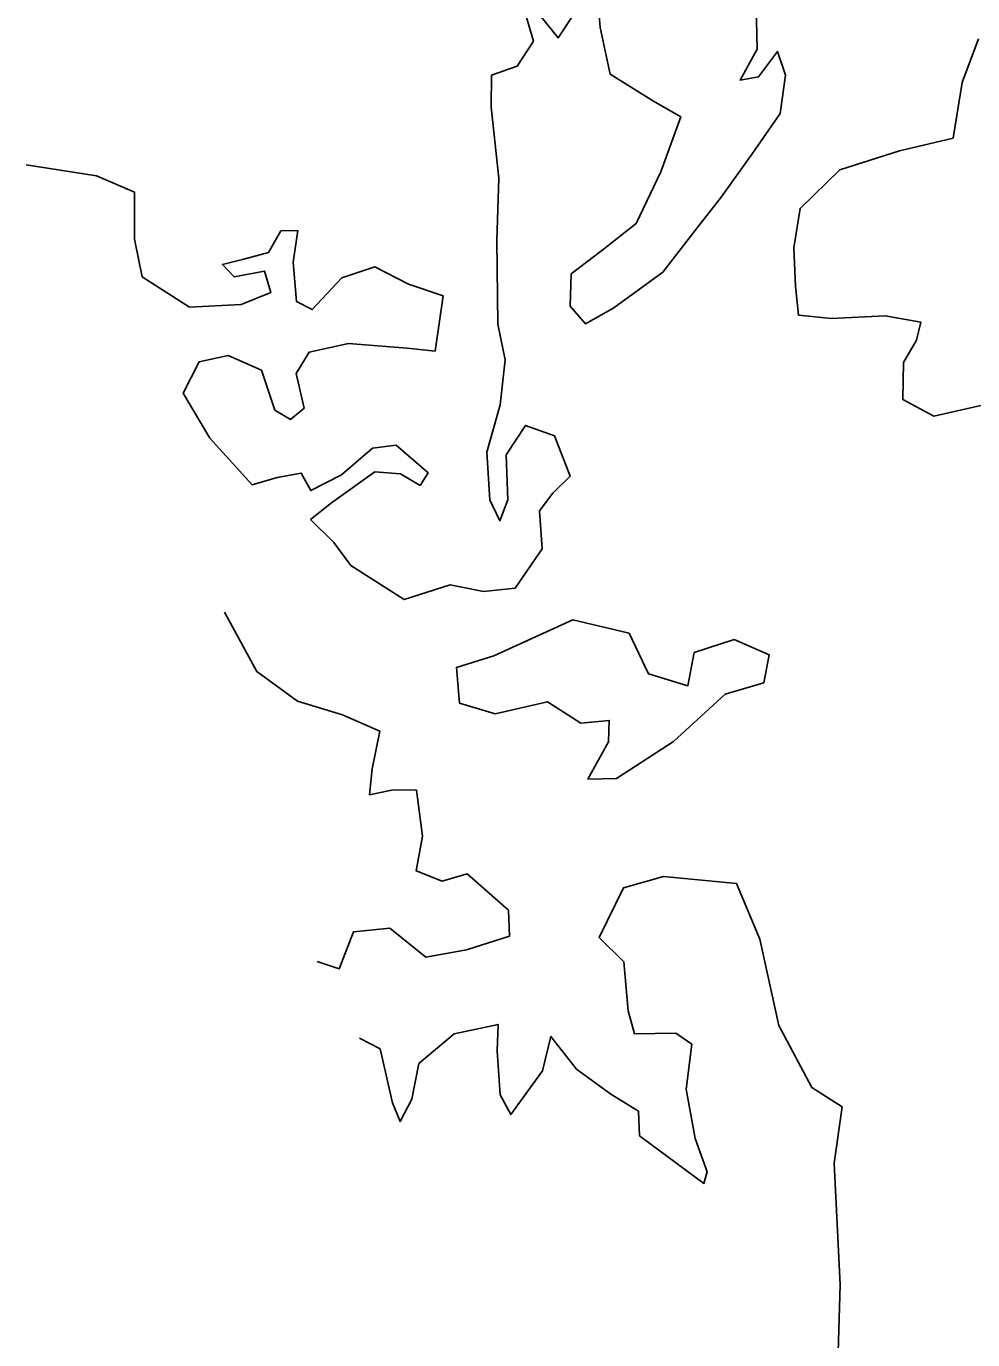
# Model space of a CAD drawing. Extents: x 3040896 to 3051146, y 687568 to 732976.
# Drawn here: x 3041668.8 to 3041799.9, y 729687.9 to 729869.9 of the extents above; entities that cross this region are included whole.
import ezdxf

# ---------------------------------------------------------------- set-up
doc = ezdxf.new("R2010")
doc.units = 0
doc.layers.add('Exist Vegetation Hedge Row', color=7, linetype='Continuous')

msp = doc.modelspace()

# ---------------------------------------------------------------- linework, layer by layer
at = {"layer": 'Exist Vegetation Hedge Row'}
for points in [[(3041747.84, 729875.3), (3041748.32, 729869.68), (3041749.7, 729863.24), (3041755.68, 729859.49), (3041759.47, 729857.33), (3041756.72, 729849.68), (3041753.29, 729842.55), (3041748.71, 729838.94), (3041744.28, 729835.56), (3041744.14, 729831.1), (3041746.29, 729828.64), (3041750.18, 729830.84), (3041756.99, 729835.79), (3041761.73, 729841.92), (3041765.09, 729846.18), (3041769.37, 729852.18), (3041773.24, 729857.76), (3041773.97, 729863.09), (3041772.88, 729866.37), (3041770.25, 729862.85), (3041767.69, 729862.4), (3041770.04, 729866.67), (3041769.92, 729872.76)], [(3041747.84, 729875.3), (3041748.32, 729869.68), (3041749.7, 729863.24), (3041755.68, 729859.49), (3041759.47, 729857.33), (3041756.72, 729849.68), (3041753.29, 729842.55), (3041748.71, 729838.94), (3041744.28, 729835.56), (3041744.14, 729831.1), (3041746.29, 729828.64), (3041750.18, 729830.84), (3041756.99, 729835.79), (3041761.73, 729841.92), (3041765.09, 729846.18), (3041769.37, 729852.18), (3041773.24, 729857.76), (3041773.97, 729863.09), (3041772.88, 729866.37), (3041770.25, 729862.85), (3041767.69, 729862.4), (3041770.04, 729866.67), (3041769.92, 729872.76)], [(3041740.27, 729797.48), (3041739.92, 729802.72), (3041741.76, 729805.19), (3041744.17, 729807.56), (3041742, 729813.15), (3041737.96, 729814.57), (3041735.29, 729810.49), (3041735.53, 729804.26), (3041734.43, 729801.36), (3041733.02, 729804.25), (3041732.59, 729810.87), (3041734.46, 729817.44), (3041735.15, 729823.67), (3041734.14, 729828.6), (3041734.01, 729840.18), (3041734.26, 729848.82), (3041733.19, 729858.65), (3041733.25, 729863.08), (3041736.83, 729864.32), (3041739.06, 729867.82), (3041737.3, 729873.79)], [(3041740.27, 729797.48), (3041739.92, 729802.72), (3041741.76, 729805.19), (3041744.17, 729807.56), (3041742, 729813.15), (3041737.96, 729814.57), (3041735.29, 729810.49), (3041735.53, 729804.26), (3041734.43, 729801.36), (3041733.02, 729804.25), (3041732.59, 729810.87), (3041734.46, 729817.44), (3041735.15, 729823.67), (3041734.14, 729828.6), (3041734.01, 729840.18), (3041734.26, 729848.82), (3041733.19, 729858.65), (3041733.25, 729863.08), (3041736.83, 729864.32), (3041739.06, 729867.82), (3041737.3, 729873.79)], [(3041739.94, 729871.4), (3041742.47, 729868.25), (3041744.84, 729871.84)], [(3041739.94, 729871.4), (3041742.47, 729868.25), (3041744.84, 729871.84)], [(3041800.7, 729868.13), (3041798.45, 729862.07), (3041797.2, 729854.38), (3041789.76, 729852.6), (3041781.5, 729849.98), (3041776, 729844.64), (3041775.15, 729839.19), (3041775.38, 729833.85), (3041775.79, 729829.84), (3041780.35, 729829.38), (3041787.79, 729829.77), (3041792.73, 729828.87), (3041792.14, 729826.4), (3041790.33, 729823.31), (3041790.23, 729818.16), (3041794.52, 729815.86), (3041801.03, 729817.35)], [(3041800.7, 729868.13), (3041798.45, 729862.07), (3041797.2, 729854.38), (3041789.76, 729852.6), (3041781.5, 729849.98), (3041776, 729844.64), (3041775.15, 729839.19), (3041775.38, 729833.85), (3041775.79, 729829.84), (3041780.35, 729829.38), (3041787.79, 729829.77), (3041792.73, 729828.87), (3041792.14, 729826.4), (3041790.33, 729823.31), (3041790.23, 729818.16), (3041794.52, 729815.86), (3041801.03, 729817.35)], [(3041668.82, 729850.66), (3041678.57, 729849.13), (3041683.81, 729846.9), (3041683.81, 729840.38), (3041684.86, 729835.16), (3041691.43, 729830.97), (3041698.58, 729831.34), (3041702.7, 729832.99), (3041701.83, 729835.96), (3041697.63, 729835.17), (3041695.99, 729836.88), (3041698.75, 729837.57), (3041702.35, 729838.51), (3041704.08, 729841.51), (3041706.44, 729841.56), (3041705.81, 729837.2), (3041706.25, 729831.73), (3041708.41, 729830.61), (3041712.53, 729835.03), (3041717.09, 729836.56), (3041721.74, 729834.15), (3041726.56, 729832.52), (3041725.45, 729824.88), (3041721.57, 729825.27), (3041713.46, 729825.91), (3041707.99, 729824.73), (3041706.19, 729821.76), (3041707.29, 729816.94), (3041705.43, 729815.4), (3041703.24, 729816.69), (3041701.39, 729822.21), (3041696.79, 729824.26), (3041692.75, 729823.4), (3041690.55, 729819.05), (3041694.25, 729812.81), (3041700.09, 729806.32), (3041703.58, 729807.38), (3041706.88, 729807.97), (3041708.22, 729805.55), (3041712.5, 729807.73), (3041716.79, 729811.43), (3041720.07, 729811.83), (3041724.5, 729808), (3041723.36, 729806.27), (3041720.67, 729807.85), (3041717.12, 729808.12), (3041711.11, 729803.87), (3041708.19, 729801.53), (3041711.43, 729798.34), (3041713.79, 729795.19)], [(3041668.82, 729850.66), (3041678.57, 729849.13), (3041683.81, 729846.9), (3041683.81, 729840.38), (3041684.86, 729835.16), (3041691.43, 729830.97), (3041698.58, 729831.34), (3041702.7, 729832.99), (3041701.83, 729835.96), (3041697.63, 729835.17), (3041695.99, 729836.88), (3041698.75, 729837.57), (3041702.35, 729838.51), (3041704.08, 729841.51), (3041706.44, 729841.56), (3041705.81, 729837.2), (3041706.25, 729831.73), (3041708.41, 729830.61), (3041712.53, 729835.03), (3041717.09, 729836.56), (3041721.74, 729834.15), (3041726.56, 729832.52), (3041725.45, 729824.88), (3041721.57, 729825.27), (3041713.46, 729825.91), (3041707.99, 729824.73), (3041706.19, 729821.76), (3041707.29, 729816.94), (3041705.43, 729815.4), (3041703.24, 729816.69), (3041701.39, 729822.21), (3041696.79, 729824.26), (3041692.75, 729823.4), (3041690.55, 729819.05), (3041694.25, 729812.81), (3041700.09, 729806.32), (3041703.58, 729807.38), (3041706.88, 729807.97), (3041708.22, 729805.55), (3041712.5, 729807.73), (3041716.79, 729811.43), (3041720.07, 729811.83), (3041724.5, 729808), (3041723.36, 729806.27), (3041720.67, 729807.85), (3041717.12, 729808.12), (3041711.11, 729803.87), (3041708.19, 729801.53), (3041711.43, 729798.34), (3041713.79, 729795.19)], [(3041713.79, 729795.19), (3041721.16, 729790.44), (3041727.52, 729792.51), (3041732.16, 729791.55), (3041736.52, 729792.02), (3041740.27, 729797.48)], [(3041713.79, 729795.19), (3041721.16, 729790.44), (3041727.52, 729792.51), (3041732.16, 729791.55), (3041736.52, 729792.02), (3041740.27, 729797.48)], [(3041709.11, 729740.32), (3041712.14, 729739.29), (3041714.13, 729744.42), (3041719.19, 729744.93), (3041724.16, 729740.93), (3041729.8, 729741.92), (3041735.76, 729743.84), (3041735.63, 729747.41), (3041729.9, 729752.44), (3041726.43, 729751.46), (3041722.84, 729752.86), (3041723.68, 729757.66), (3041722.89, 729764.04), (3041719.63, 729764.09), (3041716.36, 729763.42), (3041716.73, 729766.99), (3041717.81, 729772.2), (3041712.62, 729774.5), (3041706.38, 729776.39), (3041700.75, 729780.48), (3041696.28, 729788.69)], [(3041709.11, 729740.32), (3041712.14, 729739.29), (3041714.13, 729744.42), (3041719.19, 729744.93), (3041724.16, 729740.93), (3041729.8, 729741.92), (3041735.76, 729743.84), (3041735.63, 729747.41), (3041729.9, 729752.44), (3041726.43, 729751.46), (3041722.84, 729752.86), (3041723.68, 729757.66), (3041722.89, 729764.04), (3041719.63, 729764.09), (3041716.36, 729763.42), (3041716.73, 729766.99), (3041717.81, 729772.2), (3041712.62, 729774.5), (3041706.38, 729776.39), (3041700.75, 729780.48), (3041696.28, 729788.69)], [(3041733.6, 729782.64), (3041728.43, 729781.06), (3041728.81, 729776.12), (3041733.78, 729774.64), (3041741.01, 729776.29), (3041745.61, 729773.32), (3041749.57, 729773.7), (3041749.48, 729770.75), (3041746.62, 729765.56), (3041750.56, 729765.64), (3041758.48, 729770.81), (3041765.61, 729777.34), (3041770.96, 729778.93), (3041771.74, 729782.77), (3041766.89, 729784.93), (3041761.33, 729783.1), (3041760.47, 729778.51), (3041755.01, 729780.14), (3041752.32, 729785.81), (3041744.52, 729787.64), (3041733.6, 729782.64)], [(3041733.6, 729782.64), (3041728.43, 729781.06), (3041728.81, 729776.12), (3041733.78, 729774.64), (3041741.01, 729776.29), (3041745.61, 729773.32), (3041749.57, 729773.7), (3041749.48, 729770.75), (3041746.62, 729765.56), (3041750.56, 729765.64), (3041758.48, 729770.81), (3041765.61, 729777.34), (3041770.96, 729778.93), (3041771.74, 729782.77), (3041766.89, 729784.93), (3041761.33, 729783.1), (3041760.47, 729778.51), (3041755.01, 729780.14), (3041752.32, 729785.81), (3041744.52, 729787.64), (3041733.6, 729782.64)], [(3041781.06, 729678.41), (3041781.56, 729695.53), (3041780.72, 729712.36), (3041781.82, 729720.18), (3041777.62, 729722.88), (3041773.05, 729731.46), (3041770.44, 729743.39), (3041767.17, 729751.11), (3041757.06, 729752.11), (3041751.54, 729750.52), (3041748.18, 729743.62), (3041751.59, 729740.27), (3041752.21, 729733.49), (3041753.06, 729730.28), (3041758.79, 729730.4), (3041761.02, 729728.86), (3041760.23, 729722.63), (3041761.49, 729715.8), (3041763.12, 729711.19), (3041762.68, 729709.58), (3041753.78, 729716.17), (3041753.64, 729719.56), (3041749.78, 729721.93), (3041745.01, 729725.42), (3041741.49, 729729.94), (3041740.31, 729725.15), (3041735.92, 729719.11), (3041734.48, 729721.83), (3041734.03, 729727.93), (3041734.16, 729731.59), (3041728.07, 729730.29), (3041723.2, 729726.18), (3041722.24, 729721.23), (3041720.59, 729718.13), (3041719.54, 729720.73), (3041717.84, 729728.2), (3041714.96, 729729.69)], [(3041781.06, 729678.41), (3041781.56, 729695.53), (3041780.72, 729712.36), (3041781.82, 729720.18), (3041777.62, 729722.88), (3041773.05, 729731.46), (3041770.44, 729743.39), (3041767.17, 729751.11), (3041757.06, 729752.11), (3041751.54, 729750.52), (3041748.18, 729743.62), (3041751.59, 729740.27), (3041752.21, 729733.49), (3041753.06, 729730.28), (3041758.79, 729730.4), (3041761.02, 729728.86), (3041760.23, 729722.63), (3041761.49, 729715.8), (3041763.12, 729711.19), (3041762.68, 729709.58), (3041753.78, 729716.17), (3041753.64, 729719.56), (3041749.78, 729721.93), (3041745.01, 729725.42), (3041741.49, 729729.94), (3041740.31, 729725.15), (3041735.92, 729719.11), (3041734.48, 729721.83), (3041734.03, 729727.93), (3041734.16, 729731.59), (3041728.07, 729730.29), (3041723.2, 729726.18), (3041722.24, 729721.23), (3041720.59, 729718.13), (3041719.54, 729720.73), (3041717.84, 729728.2), (3041714.96, 729729.69)]]:
    msp.add_lwpolyline(points, dxfattribs=at)

doc.saveas('drawing.dxf')
